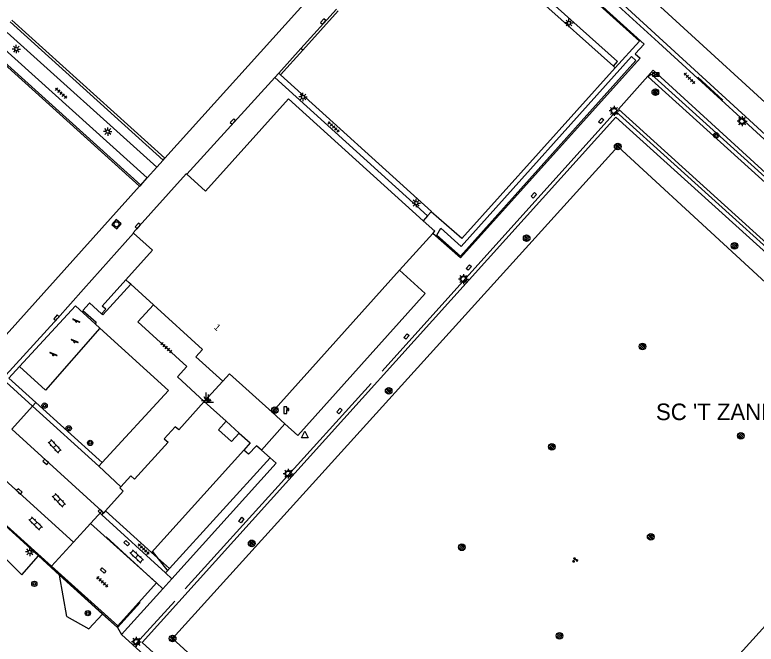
# Model space of a CAD drawing. Extents: x 128000 to 131008, y 398996 to 402500.
# Drawn here: x 128763.3 to 128875.2, y 399870.6 to 399965.6 of the extents above; entities that cross this region are included whole.
import ezdxf

# ---------------------------------------------------------------- set-up
doc = ezdxf.new("R2010")
doc.units = 0
for name, color, linetype in [('bs-afsc-ballenvanger', 7, 'Continuous'), ('bs-afsc-belijning', 7, 'Continuous'), ('bs-afsc-doel', 7, 'Continuous'), ('bs-afsc-hekwerk laag', 7, 'Continuous'), ('bs-afsc-poort', 7, 'Continuous'), ('bs-symb-beregeningsautomaat', 7, 'Continuous'), ('bs-symb-cornervlag', 7, 'Continuous'), ('bs-symb-magneetklep', 7, 'Continuous'), ('bs-symb-sproeier', 7, 'Continuous'), ('bs-symb-veldverlichting', 7, 'Continuous'), ('gg-afsc-erfafscheiding', 7, 'Continuous'), ('gg-afsc-haag', 7, 'Continuous'), ('gg-afsc-hekwerk', 7, 'Continuous'), ('gg-afsc-muur', 7, 'Continuous'), ('gg-anno-huisnummerreeks BGT', 7, 'Continuous'), ('gg-bbg-bijgebouw', 7, 'Continuous'), ('gg-bbg-hoofdgebouw', 7, 'Continuous'), ('gg-bbg-luifel en loopbrug', 7, 'Continuous'), ('gg-knt-verharding', 7, 'Continuous'), ('gg-knt-verharding nz', 7, 'Continuous'), ('gt-anno-overige text', 7, 'Continuous'), ('gt-grn-groengrens', 7, 'Continuous'), ('gt-symb-boom', 7, 'Continuous'), ('gt-symb-groenvak', 7, 'Continuous'), ('gt-symb-kast', 7, 'Continuous'), ('gt-symb-klinker verharding', 7, 'Continuous'), ('gt-symb-kolk', 7, 'Continuous'), ('gt-symb-kolk center center', 7, 'Continuous'), ('gt-symb-lichtmast', 7, 'Continuous'), ('gt-symb-markant object', 7, 'Continuous'), ('gt-symb-pomp', 7, 'Continuous'), ('gt-symb-rioolschacht', 7, 'Continuous'), ('gt-symb-speelvoorziening', 7, 'Continuous'), ('gt-symb-tegel verharding', 7, 'Continuous'), ('gt-symb-waterafsluiter', 7, 'Continuous')]:
    doc.layers.add(name, color=color, linetype=linetype)

# ---------------------------------------------------------------- blocks, each defined once
blk = doc.blocks.new('gt0-KOLK')
at = {"layer": 'gt-symb-kolk'}
blk.add_lwpolyline([(0, 0), (0.38, 0), (0.38, 0.4), (-0.38, 0.4), (-0.38, 0), (0, 0)], dxfattribs=at)
blk = doc.blocks.new('gt0-LMAST')
at = {"layer": 'gt-symb-lichtmast'}
for p, q in [((-0.18, 0.17), (-0.45, 0.44)), ((-0.01, 0.25), (-0.01, 0.62)), ((0.17, 0.17), (0.44, 0.44)), ((-0.26, 0), (-0.63, 0)), ((-0.18, -0.18), (-0.45, -0.45)), ((-0.01, -0.25), (-0.01, -0.63)), ((0.44, -0.45), (0.17, -0.18)), ((0.24, 0), (0.62, 0))]:
    blk.add_line(p, q, dxfattribs=at)
blk.add_circle((-0.01, 0), 0.25, dxfattribs=at)
blk = doc.blocks.new('gt0-KOLKCC')
at = {"layer": 'gt-symb-kolk center center'}
blk.add_lwpolyline([(-0.37, 0.2), (0.38, 0.2), (0.38, -0.2), (-0.37, -0.2)], close=True, dxfattribs=at)
blk = doc.blocks.new('bs0-VELDV')
at = {"layer": 'bs-symb-veldverlichting'}
for p, q in [((-0.38, 0), (-0.75, 0)), ((-0.53, 0.53), (-0.27, 0.27)), ((-0.35, 0.14), (-0.52, 0.22)), ((-0.22, 0.52), (-0.14, 0.35)), ((0, 0.75), (0, 0.38)), ((0.22, 0.52), (0.14, 0.35)), ((0.27, 0.27), (0.53, 0.53)), ((0.35, 0.14), (0.52, 0.22)), ((0.38, 0), (0.75, 0)), ((-0.27, -0.27), (-0.53, -0.53)), ((-0.35, -0.14), (-0.52, -0.22)), ((-0.14, -0.35), (-0.22, -0.52)), ((0, -0.38), (0, -0.75)), ((0.14, -0.35), (0.22, -0.52)), ((0.27, -0.27), (0.53, -0.53)), ((0.35, -0.14), (0.52, -0.22))]:
    blk.add_line(p, q, dxfattribs=at)
blk.add_circle((0, 0), 0.375, dxfattribs=at)
blk = doc.blocks.new('bs0-CORNVLG')
at = {"layer": 'bs-symb-cornervlag'}
for p, q in [((-0.34, 0.2), (0.2, -0.34)), ((-0.21, 0.35), (0.34, -0.2)), ((0.03, 0.4), (0.4, 0.03)), ((-0.4, -0.03), (-0.03, -0.4))]:
    blk.add_line(p, q, dxfattribs=at)
blk.add_circle((0, 0), 0.5, dxfattribs=at)
blk = doc.blocks.new('bs0-SPROEIER')
at = {"layer": 'bs-symb-sproeier'}
for p, q in [((-0.34, 0.2), (0.2, -0.34)), ((-0.21, 0.35), (0.34, -0.2)), ((0.03, 0.4), (0.4, 0.03)), ((-0.4, -0.03), (-0.03, -0.4))]:
    blk.add_line(p, q, dxfattribs=at)
blk.add_circle((0, 0), 0.5, dxfattribs=at)
blk = doc.blocks.new('BS0-MAGNKLP')
at = {"layer": 'bs-symb-magneetklep'}
for p, q in [((-0.34, 0.2), (0.2, -0.34)), ((-0.21, 0.35), (0.34, -0.2)), ((0.03, 0.4), (0.4, 0.03)), ((-0.4, -0.03), (-0.03, -0.4))]:
    blk.add_line(p, q, dxfattribs=at)
blk.add_circle((0, 0), 0.5, dxfattribs=at)
blk = doc.blocks.new('gt0-KAST')
at = {"layer": 'gt-symb-kast'}
for p, q in [((-0.5, -0.25), (0.5, 0.25)), ((-0.5, 0.25), (0.5, -0.25))]:
    blk.add_line(p, q, dxfattribs=at)
blk.add_lwpolyline([(0.5, 0.25), (-0.5, 0.25), (-0.5, -0.25), (0.5, -0.25)], close=True, dxfattribs=at)
blk = doc.blocks.new('gt0-TEG1')
at = {"layer": 'gt-symb-tegel verharding'}
for p, q in [((-1.13, 0), (1.12, 0)), ((-0.9, -0.25), (-0.9, 0.25)), ((-0.45, -0.25), (-0.45, 0.25)), ((0, -0.25), (0, 0.25)), ((0.45, -0.25), (0.45, 0.25)), ((0.9, -0.25), (0.9, 0.25))]:
    blk.add_line(p, q, dxfattribs=at)
blk = doc.blocks.new('gt0-BOOM')
at = {"layer": 'gt-symb-boom'}
for radius in [0.4, 0.2]:
    blk.add_circle((0, 0), radius, dxfattribs=at)
blk = doc.blocks.new('gt0-GRVAK')
at = {"layer": 'gt-symb-groenvak'}
for p, q in [((-0.11, 0.19), (-0.23, 0.24)), ((-0.18, 0.15), (0.09, 0.15)), ((-0.09, 0.21), (-0.16, 0.32)), ((-0.05, 0.21), (-0.05, 0.39)), ((0, 0.21), (0.06, 0.32)), ((0.01, 0.19), (0.13, 0.24)), ((0.26, -0.05), (0.2, 0.06)), ((0.3, -0.05), (0.3, 0.13)), ((0.35, -0.05), (0.41, 0.06)), ((-0.25, -0.23), (-0.36, -0.18)), ((-0.32, -0.26), (-0.05, -0.26)), ((-0.23, -0.21), (-0.29, -0.1)), ((-0.18, -0.2), (-0.18, -0.02)), ((-0.14, -0.21), (-0.07, -0.1)), ((-0.12, -0.23), (0, -0.18)), ((0.24, -0.07), (0.12, -0.02)), ((0.17, -0.11), (0.44, -0.11)), ((0.37, -0.07), (0.49, -0.02))]:
    blk.add_line(p, q, dxfattribs=at)
blk = doc.blocks.new('bs0-BEREGENAUTOM')
at = {"layer": 'bs-symb-beregeningsautomaat'}
for p, q in [((-0.34, 0.2), (0.2, -0.34)), ((-0.21, 0.35), (0.34, -0.2)), ((0.03, 0.4), (0.4, 0.03)), ((-0.4, -0.03), (-0.03, -0.4))]:
    blk.add_line(p, q, dxfattribs=at)
blk.add_circle((0, 0), 0.5, dxfattribs=at)
blk = doc.blocks.new('gt0-POMP')
at = {"layer": 'gt-symb-pomp'}
blk.add_lwpolyline([(-0.24, 0), (0.24, 0), (0.24, 0.61), (0.4, 0.61), (0.4, 0.45), (0.53, 0.45), (0.53, 0.74), (0.24, 0.74), (0.24, 1), (-0.24, 1)], close=True, dxfattribs=at)
blk = doc.blocks.new('gt0-WAFSL')
at = {"layer": 'gt-symb-waterafsluiter'}
for p, q in [((-0.5, -0.33), (0, 0.67)), ((0, 0.67), (0.5, -0.33)), ((0.5, -0.33), (-0.5, -0.33))]:
    blk.add_line(p, q, dxfattribs=at)
blk = doc.blocks.new('gt0-MARKOB')
at = {"layer": 'gt-symb-markant object'}
for p, q in [((0, 0), (0, 1.2)), ((-0.75, 0), (0.75, 0)), ((0, 0), (-0.3, 0.52)), ((0, 0), (0.3, 0.52))]:
    blk.add_line(p, q, dxfattribs=at)
blk = doc.blocks.new('gt0-RS')
at = {"layer": 'gt-symb-rioolschacht'}
blk.add_lwpolyline([(-0.5, -0.5), (0.5, -0.5), (0.5, 0.5), (-0.5, 0.5)], close=True, dxfattribs=at)
blk.add_circle((0, 0), 0.375, dxfattribs=at)
blk = doc.blocks.new('gt0-KL1')
at = {"layer": 'gt-symb-klinker verharding'}
for p, q in [((-1.15, 0.3), (1.15, 0.3)), ((-1, -0.3), (-1, 0.3)), ((-0.5, 0.3), (-0.5, 0.45)), ((0, -0.3), (0, 0.3)), ((0.5, 0.3), (0.5, 0.45)), ((1, -0.3), (1, 0.3)), ((-1.15, -0.3), (1.15, -0.3)), ((-0.5, -0.45), (-0.5, -0.3)), ((0.5, -0.45), (0.5, -0.3))]:
    blk.add_line(p, q, dxfattribs=at)
blk = doc.blocks.new('gt0-SV')
at = {"layer": 'gt-symb-speelvoorziening'}
for p, q in [((-0.48, 0.26), (-0.08, 0.1)), ((0.54, -0.08), (-0.45, 0.32)), ((0.13, 0.01), (0.51, -0.14))]:
    blk.add_line(p, q, dxfattribs=at)
for centre, radius, start, end in [((-0.47, 0.29), 0.0369, 63.6251, 252.6602), ((0, -0.01), 0.128, 127.6866, 8.5986), ((0.53, -0.11), 0.0363, 243.5085, 72.5436)]:
    blk.add_arc(centre, radius, start, end, dxfattribs=at)

msp = doc.modelspace()

# ---------------------------------------------------------------- linework, layer by layer
at = {"layer": 'bs-afsc-ballenvanger'}
msp.add_line((128890.11, 399918.32), (128871.61, 399935.09), dxfattribs=at)
at = {"layer": 'bs-afsc-belijning'}
for points in [[(128969.49, 399954.08), (128926.3, 399906.87), (128852.55, 399974.33), (128895.7, 400021.53), (128969.49, 399954.08)], [(128787.14, 399871.45), (128835.16, 399827.65), (128902.13, 399901.63), (128854.3, 399945.72), (128787.14, 399871.45)]]:
    msp.add_lwpolyline(points, dxfattribs=at)
at = {"layer": 'bs-afsc-doel'}
msp.add_line((128870.17, 399952.71), (128866.41, 399956.18), dxfattribs=at)
at = {"layer": 'bs-afsc-hekwerk laag'}
for p, q in [((128817.1, 399909.94), (128789.05, 399878.96)), ((128776.07, 399898.43), (128766.5, 399907.05)), ((128784.45, 399880.07), (128777.13, 399886.8)), ((128786.49, 399881.6), (128784.09, 399884.61)), ((128787.46, 399877.08), (128781.66, 399870.72))]:
    msp.add_line(p, q, dxfattribs=at)
for points in [[(128860.46, 399961.41), (128846.6, 399974.02), (128862.4, 399991.24)], [(128942.24, 399918.11), (128926.55, 399900.94), (128861.64, 399960.32)], [(128871.61, 399935.09), (128854.02, 399951.01), (128818.77, 399911.8)], [(128755.22, 399894.56), (128778.81, 399873.09), (128782.25, 399876.88)]]:
    msp.add_lwpolyline(points, dxfattribs=at)
at = {"layer": 'bs-afsc-poort'}
msp.add_line((128861.64, 399960.32), (128860.46, 399961.41), dxfattribs=at)
at = {"layer": 'gg-afsc-erfafscheiding'}
msp.add_line((128775.43, 399918.95), (128772.47, 399921.67), dxfattribs=at)
msp.add_lwpolyline([(128776.16, 399918.31), (128767.96, 399908.92), (128764.05, 399912.51)], dxfattribs=at)
at = {"layer": 'gg-afsc-haag'}
for p, q in [((128801.88, 399898.72), (128786.68, 399882.03)), ((128778.81, 399873.09), (128779.43, 399872.07))]:
    msp.add_line(p, q, dxfattribs=at)
for points in [[(128856.38, 399959.29), (128857.02, 399958.71), (128830.59, 399929.14), (128827.02, 399932.35), (128827.63, 399933.36), (128830.7, 399930.61), (128856.38, 399959.29)], [(128914.99, 399906.38), (128914.52, 399905.95), (128858.89, 399956.2), (128859.36, 399956.63), (128914.99, 399906.38)]]:
    msp.add_lwpolyline(points, dxfattribs=at)
at = {"layer": 'gg-afsc-hekwerk'}
for p, q in [((128853.64, 399957.82), (128826.52, 399982.11)), ((128785.96, 399943.93), (128809.07, 399969.61)), ((128812.14, 399966.18), (128806.78, 399960.24)), ((128785.96, 399943.93), (128762.86, 399964.76)), ((128861.64, 399960.32), (128860.46, 399961.41)), ((128782.15, 399939.7), (128759.12, 399960.5)), ((128806.78, 399960.24), (128803.43, 399956.53)), ((128853.93, 399957.57), (128853.64, 399957.82)), ((128759, 399913.96), (128782.15, 399939.7)), ((128826.14, 399935.84), (128825.6, 399935.24)), ((128825.6, 399935.24), (128824.94, 399934.5)), ((128890.11, 399918.32), (128871.61, 399935.09)), ((128766.5, 399907.05), (128762.43, 399910.76)), ((128817.1, 399909.94), (128789.05, 399878.96)), ((128762.86, 399903.05), (128766.01, 399906.52)), ((128766.01, 399906.52), (128766.5, 399907.05)), ((128776.07, 399898.43), (128766.5, 399907.05)), ((128795.21, 399904.25), (128797.2, 399902.46)), ((128755.22, 399894.56), (128766.92, 399883.91)), ((128784.45, 399880.07), (128777.13, 399886.8)), ((128766.92, 399883.91), (128770.09, 399881.02)), ((128786.49, 399881.6), (128784.09, 399884.61)), ((128770.09, 399881.02), (128776.55, 399875.15)), ((128778.81, 399873.09), (128782.25, 399876.88)), ((128787.46, 399877.08), (128781.66, 399870.72)), ((128776.55, 399875.15), (128778.81, 399873.09))]:
    msp.add_line(p, q, dxfattribs=at)
for points in [[(128860.46, 399961.41), (128846.6, 399974.02), (128862.4, 399991.24)], [(128843.67, 399974.17), (128857.57, 399961.62), (128853.93, 399957.57)], [(128942.24, 399918.11), (128926.55, 399900.94), (128861.64, 399960.32)], [(128826.14, 399935.84), (128826.21, 399935.91), (128803.43, 399956.53)], [(128853.93, 399957.57), (128830.78, 399931.84), (128826.14, 399935.84)], [(128871.61, 399935.09), (128854.02, 399951.01), (128818.77, 399911.8)]]:
    msp.add_lwpolyline(points, dxfattribs=at)
at = {"layer": 'gg-afsc-muur'}
msp.add_line((128804.08, 399903.86), (128802.15, 399905.59), dxfattribs=at)
msp.add_lwpolyline([(128821.39, 399927.02), (128825.27, 399923.54), (128806.03, 399902.11), (128804.08, 399903.86)], dxfattribs=at)
at = {"layer": 'gg-bbg-bijgebouw'}
for p, q in [((128795.21, 399904.25), (128791.92, 399907.23)), ((128797.2, 399902.46), (128798.86, 399900.96)), ((128798.86, 399900.96), (128797.9, 399899.89)), ((128797.9, 399899.89), (128783.94, 399884.45)), ((128783.94, 399884.45), (128777.01, 399890.73))]:
    msp.add_line(p, q, dxfattribs=at)
for points in [[(128791.92, 399907.23), (128788.05, 399902.95), (128787.54, 399903.42), (128785.88, 399901.59), (128786.47, 399901.08), (128781.4, 399895.48), (128780.82, 399896), (128779.33, 399894.36)], [(128797.2, 399902.46), (128796.02, 399901.16), (128794.04, 399902.95), (128795.21, 399904.25)], [(128777.01, 399890.73), (128779.69, 399893.7), (128779.16, 399894.17), (128779.33, 399894.36)]]:
    msp.add_lwpolyline(points, dxfattribs=at)
at = {"layer": 'gg-bbg-hoofdgebouw'}
for p, q in [((128821.39, 399927.02), (128826.38, 399932.58)), ((128802.15, 399905.59), (128821.39, 399927.02)), ((128780.58, 399925.14), (128780.09, 399925.59)), ((128780.82, 399924.92), (128780.58, 399925.14)), ((128784.23, 399921.82), (128780.82, 399924.92))]:
    msp.add_line(p, q, dxfattribs=at)
for points in [[(128824.94, 399934.5), (128804.62, 399952.89), (128792.11, 399938.97), (128789.27, 399941.53)], [(128789.27, 399941.53), (128789.2, 399941.59), (128781.18, 399932.67), (128781.21, 399932.64)], [(128826.38, 399932.58), (128826.68, 399932.92), (128824.94, 399934.5)], [(128781.21, 399932.64), (128784.09, 399930.05), (128780.09, 399925.59)], [(128794.69, 399910.28), (128790.62, 399913.98), (128791.63, 399915.09), (128784.23, 399921.82)], [(128802.15, 399905.59), (128795.7, 399911.38), (128794.69, 399910.28)]]:
    msp.add_lwpolyline(points, dxfattribs=at)
at = {"layer": 'gg-bbg-luifel en loopbrug'}
msp.add_line((128794.69, 399910.28), (128791.92, 399907.23), dxfattribs=at)
msp.add_lwpolyline([(128791.92, 399907.23), (128787.85, 399910.93), (128789.28, 399912.5), (128781.88, 399919.23), (128784.23, 399921.82)], dxfattribs=at)
at = {"layer": 'gg-knt-verharding'}
for p, q in [((128806.5, 399960.5), (128811.86, 399966.43)), ((128762.63, 399964.5), (128785.72, 399943.66)), ((128782.32, 399939.88), (128759.28, 399960.68)), ((128803.15, 399956.78), (128806.5, 399960.5)), ((128806.78, 399960.24), (128806.5, 399960.5)), ((128802.54, 399956.12), (128803.15, 399956.78)), ((128803.15, 399956.78), (128803.43, 399956.53)), ((128789.27, 399941.53), (128802.54, 399956.12)), ((128825.6, 399935.24), (128802.54, 399956.12)), ((128784.76, 399942.6), (128785.72, 399943.66)), ((128785.72, 399943.66), (128785.96, 399943.93)), ((128783.31, 399940.98), (128784.76, 399942.6)), ((128782.32, 399939.88), (128783.31, 399940.98)), ((128782.15, 399939.7), (128782.32, 399939.88)), ((128781.21, 399932.64), (128773.71, 399924.18)), ((128777.04, 399921.16), (128776.53, 399921.62)), ((128775.43, 399918.95), (128776.16, 399918.31)), ((128761.46, 399910.66), (128766.01, 399906.52)), ((128766.01, 399906.52), (128776.01, 399897.44)), ((128800.56, 399899.9), (128804.08, 399903.86)), ((128801.88, 399898.72), (128800.56, 399899.9)), ((128776.53, 399898.01), (128776.01, 399897.44)), ((128776.01, 399897.44), (128779.33, 399894.36)), ((128776.45, 399890.69), (128774.74, 399888.79)), ((128777.01, 399890.73), (128776.74, 399890.43)), ((128774.74, 399888.79), (128772.2, 399885.97)), ((128784.71, 399879.83), (128774.74, 399888.79)), ((128772.2, 399885.97), (128768.88, 399882.35)), ((128786.68, 399882.03), (128783.94, 399884.45)), ((128778.88, 399873.34), (128768.88, 399882.35)), ((128786.06, 399881.36), (128786.68, 399882.03)), ((128785.66, 399878.97), (128787.02, 399880.48)), ((128786.06, 399881.36), (128787.02, 399880.48)), ((128784.71, 399879.83), (128778.88, 399873.34)), ((128785.66, 399878.97), (128784.71, 399879.83)), ((128779.43, 399872.07), (128785.66, 399878.97))]:
    msp.add_line(p, q, dxfattribs=at)
for points in [[(128881.48, 399872.84), (128908.31, 399902.56), (128854.4, 399951.35), (128859.65, 399957.22), (128879.58, 399939), (128881.64, 399941.22), (128926.6, 399899.99), (128976.3, 399954.31), (128945.22, 399982.77), (128945.88, 399983.52), (128942.07, 399986.99), (128941.41, 399986.3), (128930.84, 399996), (128931.49, 399996.68), (128927.69, 400000.2), (128927.06, 399999.44), (128898.11, 400025.89), (128898.49, 400026.25), (128894.98, 400029.46)], [(128895.53, 400026.5), (128847.49, 399974.17), (128926.47, 399901.86), (128974.47, 399954.21), (128895.53, 400026.5)], [(128844.25, 399973.86), (128858.3, 399961.17), (128856.95, 399959.68), (128857.68, 399959.02), (128830.6, 399928.89), (128826.38, 399932.58)], [(128853.64, 399957.82), (128854.28, 399958.54), (128840.63, 399970.77), (128843.67, 399974.17)], [(128783.31, 399940.98), (128760.71, 399961.31), (128762.17, 399962.93), (128784.76, 399942.6)], [(128782.55, 399870.83), (128834.93, 399823.07), (128906.77, 399902.47), (128854.01, 399950.12), (128782.55, 399870.83)], [(128773.71, 399924.18), (128769.77, 399919.73), (128761.46, 399910.66)], [(128780.82, 399924.92), (128776.6, 399920.28), (128776.41, 399920.45)], [(128774.54, 399922.01), (128773.6, 399920.98), (128775.59, 399919.17), (128775.43, 399918.95)], [(128776.41, 399920.45), (128774.61, 399922.09), (128774.54, 399922.01)], [(128776.16, 399918.31), (128786.52, 399908.9), (128776.53, 399898.01)], [(128800.56, 399899.9), (128799.8, 399900.54), (128798.57, 399899.28), (128797.9, 399899.89)], [(128787.02, 399880.48), (128802.77, 399897.93), (128801.88, 399898.72)], [(128768.88, 399882.35), (128755.39, 399894.5), (128758.74, 399898.16)], [(128776.74, 399890.43), (128776.45, 399890.12), (128786.06, 399881.36)], [(128861.76, 399851.09), (128834.99, 399821.52), (128779.43, 399872.07)]]:
    msp.add_lwpolyline(points, dxfattribs=at)
at = {"layer": 'gg-knt-verharding nz'}
for p, q in [((128762.86, 399903.05), (128776.45, 399890.69)), ((128758.74, 399898.16), (128772.2, 399885.97)), ((128776.45, 399890.69), (128776.74, 399890.43))]:
    msp.add_line(p, q, dxfattribs=at)
at = {"layer": 'gt-grn-groengrens'}
for p, q in [((128780.09, 399925.59), (128776.53, 399921.62)), ((128764.05, 399912.51), (128772.47, 399921.67)), ((128776.41, 399920.45), (128777.04, 399921.16)), ((128762.43, 399910.76), (128764.05, 399912.51)), ((128776.07, 399898.43), (128776.53, 399898.01)), ((128771.19, 399874.75), (128770.09, 399881.02)), ((128778.81, 399873.09), (128778.88, 399873.34))]:
    msp.add_line(p, q, dxfattribs=at)
for points in [[(128751.14, 399889.58), (128753.33, 399887.64), (128755.7, 399889.69), (128764.36, 399881.08), (128766.92, 399883.91)], [(128771.19, 399874.75), (128774.51, 399872.92), (128776.55, 399875.15)]]:
    msp.add_lwpolyline(points, dxfattribs=at)

# ---------------------------------------------------------------- block references
at = {"layer": 'bs-symb-beregeningsautomaat'}
msp.add_blockref('bs0-BEREGENAUTOM', (128802.57, 399905.91), dxfattribs=at)
at = {"layer": 'bs-symb-cornervlag'}
for p in [(128854.3, 399945.72), (128787.14, 399871.45)]:
    msp.add_blockref('bs0-CORNVLG', p, dxfattribs=at)
at = {"layer": 'bs-symb-magneetklep'}
msp.add_blockref('BS0-MAGNKLP', (128859.98, 399953.92), dxfattribs=at)
at = {"layer": 'bs-symb-sproeier'}
for p in [(128840.56, 399931.87), (128871.93, 399930.7), (128858.03, 399915.51), (128819.74, 399908.82), (128872.89, 399902.05), (128844.35, 399900.39), (128859.28, 399886.8), (128799.07, 399885.81), (128830.77, 399885.22), (128845.52, 399871.85)]:
    msp.add_blockref('bs0-SPROEIER', p, dxfattribs=at)
at = {"layer": 'bs-symb-veldverlichting'}
for p in [(128853.75, 399951.07), (128873.06, 399949.53), (128831.02, 399925.69), (128804.59, 399896.33), (128781.66, 399870.95)]:
    msp.add_blockref('bs0-VELDV', p, dxfattribs=at)
at = {"layer": 'gt-symb-boom'}
for p in [(128869.15, 399947.4), (128767.82, 399906.6), (128771.46, 399903.17), (128774.69, 399900.97), (128766.27, 399879.7), (128774.35, 399875.28)]:
    msp.add_blockref('gt0-BOOM', p, dxfattribs=at)
at = {"layer": 'gt-symb-groenvak'}
msp.add_blockref('gt0-GRVAK', (128847.85, 399883.3), dxfattribs=at)
at = {"layer": 'gt-symb-kast'}
msp.add_blockref('gt0-KAST', (128860.07, 399956.59), dxfattribs=at)
at = {"layer": 'gt-symb-klinker verharding'}
for p, rotation in [((128769.34, 399900.45), -47.148091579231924), ((128769.98, 399892.31), -45.81035302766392), ((128766.46, 399888.81), -45.324159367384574), ((128781.72, 399883.85), -43.217679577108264)]:
    msp.add_blockref('gt0-KL1', p, dxfattribs=dict(at, rotation=rotation))
at = {"layer": 'gt-symb-kolk'}
for p, rotation in [((128810.02, 399964.43), 47.91906958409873), ((128796.39, 399949.35), 47.71475165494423), ((128782.05, 399933.58), 47.71475165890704), ((128769.77, 399919.73), 48.44738685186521), ((128768.12, 399898.26), 137.71475165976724), ((128763.88, 399893.51), -42.08093041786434), ((128776.45, 399890.69), 137.71475165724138)]:
    msp.add_blockref('gt0-KOLK', p, dxfattribs=dict(at, rotation=rotation))
at = {"layer": 'gt-symb-kolk center center'}
for p, rotation in [((128851.79, 399949.57), -132.0809304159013), ((128841.65, 399938.34), -132.0809304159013), ((128831.82, 399927.44), -132.0809304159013), ((128822.44, 399917.05), -131.91906411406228), ((128812.33, 399905.79), -132.12343818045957), ((128797.51, 399889.32), 54.56219854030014), ((128780.2, 399885.83), 136.41526830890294), ((128776.65, 399881.7), 137.22907135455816)]:
    msp.add_blockref('gt0-KOLKCC', p, dxfattribs=dict(at, rotation=rotation))
at = {"layer": 'gt-symb-lichtmast'}
for p in [(128846.95, 399964.35), (128763.56, 399960.41), (128806.82, 399953.18), (128777.35, 399947.97), (128823.9, 399937.17), (128765.58, 399884.53)]:
    msp.add_blockref('gt0-LMAST', p, dxfattribs=at)
at = {"layer": 'gt-symb-markant object'}
for p in [(128792.22, 399907.39), (128792.57, 399907.1)]:
    msp.add_blockref('gt0-MARKOB', p, dxfattribs=at)
at = {"layer": 'gt-symb-pomp'}
msp.add_blockref('gt0-POMP', (128804.14, 399905.41), dxfattribs=at)
at = {"layer": 'gt-symb-rioolschacht', "rotation": -132.24284336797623}
msp.add_blockref('gt0-RS', (128778.67, 399933.98), dxfattribs=at)
at = {"layer": 'gt-symb-speelvoorziening'}
for p in [(128772.57, 399919.35), (128772.32, 399916.26), (128769.13, 399914.29)]:
    msp.add_blockref('gt0-SV', p, dxfattribs=at)
at = {"layer": 'gt-symb-tegel verharding'}
for p, rotation in [((128865.13, 399955.99), -45.56726640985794), ((128770.32, 399953.76), -42.20433768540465), ((128811.43, 399948.66), -42.24284336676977), ((128786.2, 399915.36), -41.30991847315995), ((128782.77, 399884.95), -43.25692965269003), ((128776.55, 399880.01), -42.12343818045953)]:
    msp.add_blockref('gt0-TEG1', p, dxfattribs=dict(at, rotation=rotation))
at = {"layer": 'gt-symb-waterafsluiter'}
msp.add_blockref('gt0-WAFSL', (128807.08, 399902.07), dxfattribs=at)

# ---------------------------------------------------------------- texts
at = {"layer": 'gg-anno-huisnummerreeks BGT'}
msp.add_text('1', height=1, rotation=317.7, dxfattribs=at).set_placement((128793.29, 399918.31))
at = {"layer": 'gt-anno-overige text'}
msp.add_text("SC 'T ZAND", height=2.5, dxfattribs=at).set_placement((128860.08, 399904.41))

doc.saveas('drawing.dxf')
